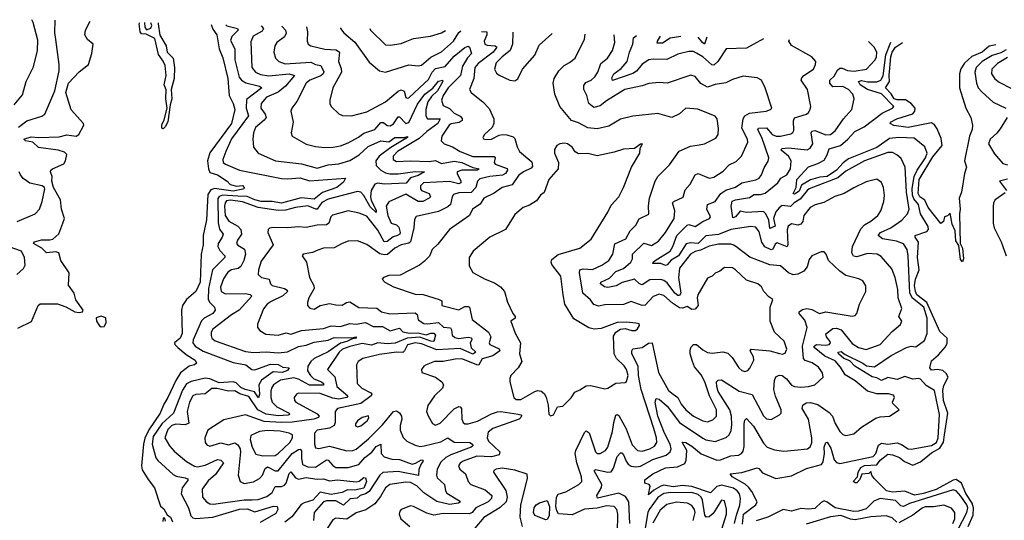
# Model space of a CAD drawing. Extents: x 1552294 to 1694791, y 811929 to 917222.
# Tile 556 of 643: x 1651252 to 1657584, y 912025 to 915243. Entities that reach past the tile are written whole.
import ezdxf

# ---------------------------------------------------------------- set-up
doc = ezdxf.new("R2010")
doc.units = 0

msp = doc.modelspace()

# ---------------------------------------------------------------- linework, layer by layer
at = {"layer": '0CON10XD'}
for points in [[(1651217.1, 914695), (1651269.3, 914760.7), (1651292.5, 914845), (1651340.4, 914939.6), (1651367.1, 915045), (1651368, 915112), (1651339.1, 915225), (1651330, 915242.5)], [(1651239.7, 913260.3), (1651327.1, 913302.9), (1651371.5, 913405), (1651384.3, 913415.7), (1651495, 913417.3), (1651548.2, 913398.2), (1651606.7, 913365), (1651635, 913360.5), (1651656.7, 913365), (1651660, 913375), (1651613.1, 913443.1), (1651602.2, 913485), (1651566.8, 913536.8), (1651570.2, 913615), (1651517.1, 913695), (1651504.4, 913744.4), (1651485, 913751.5), (1651423.3, 913745), (1651393.8, 913773.8), (1651340, 913805), (1651347.5, 913815), (1651392.4, 913827.6), (1651445, 913827.1), (1651465, 913832.8), (1651504, 913866), (1651529.7, 913935), (1651541.1, 913965), (1651521.8, 914025), (1651514.5, 914085), (1651468.9, 914165), (1651458.8, 914205), (1651460.6, 914235), (1651451, 914265), (1651452.2, 914275), (1651463.8, 914285), (1651535, 914316.1), (1651546.7, 914335), (1651555, 914375.8), (1651540.4, 914390.4), (1651500, 914405), (1651371.9, 914421.9), (1651335.7, 914455.7), (1651289.2, 914465), (1651279.4, 914475), (1651325, 914489.7), (1651375, 914485.2), (1651505, 914489.8), (1651555, 914502.6), (1651615, 914494), (1651631.9, 914505), (1651663.9, 914565), (1651663, 914575), (1651583.1, 914663.1), (1651549.6, 914775), (1651565.4, 914835), (1651635, 914908), (1651694.7, 914955), (1651715.7, 915025), (1651723.8, 915085), (1651687.5, 915115), (1651670.6, 915145), (1651675.6, 915175), (1651705.5, 915232.8)], [(1651245, 914552.4), (1651297.4, 914592.6), (1651395, 914622.7), (1651414.3, 914635), (1651477.8, 914785), (1651505.6, 914915), (1651506.7, 914955), (1651484.6, 915115.4), (1651478.9, 915158.9), (1651480.5, 915238.6)], [(1652143, 915221.4), (1652141.5, 915215), (1652154, 915144), (1652193.9, 915075), (1652199.6, 915035), (1652238.5, 914995), (1652247.1, 914935), (1652245.3, 914865), (1652225.9, 914794.1), (1652230.8, 914735), (1652219.3, 914695), (1652205, 914586.7), (1652186.8, 914553.2), (1652175, 914541.9), (1652165.8, 914545.8), (1652166.3, 914566.3), (1652180.9, 914599.1), (1652200, 914675), (1652190.8, 914735), (1652192.8, 914792.8), (1652180.8, 914825), (1652194.7, 914885), (1652187.6, 914947.6), (1652175.6, 914975.6), (1652145, 915018), (1652120.8, 915120.8), (1652065, 915150), (1652035, 915152.5), (1652027.5, 915165), (1652021.2, 915215), (1652023.5, 915224.5)], [(1652482.7, 915212.6), (1652495, 915182.3), (1652519.2, 915145), (1652535.5, 915055), (1652558.5, 914998.5), (1652590.9, 914865), (1652600, 914755), (1652624.7, 914705), (1652636.5, 914665), (1652613.3, 914575), (1652473.6, 914386.4), (1652459.8, 914335), (1652465.2, 914285), (1652475, 914260), (1652524.5, 914245), (1652585.8, 914205.8), (1652605, 914182.9), (1652647.1, 914172.9), (1652685, 914176.9), (1652695.6, 914165), (1652694.3, 914155), (1652687.5, 914152.5), (1652625, 914141), (1652505, 914158.7), (1652481.2, 914148.8), (1652461.8, 914118.2), (1652454.3, 913955.7), (1652432.6, 913855), (1652431.1, 913795), (1652420, 913735), (1652412.9, 913555), (1652385, 913496.9), (1652325, 913444.3), (1652298.9, 913405), (1652293.1, 913375), (1652296.1, 913225), (1652284.4, 913195), (1652247.5, 913165), (1652249.4, 913155), (1652267.9, 913135), (1652321.6, 913091.6), (1652380, 913055), (1652389.2, 913035), (1652376.7, 913025), (1652341.2, 913015), (1652286.7, 912973.3), (1652256.7, 912923.3), (1652205, 912814.4), (1652177.9, 912772.1), (1652155, 912713.5), (1652082.7, 912607.3), (1652057.5, 912552.5), (1652047.9, 912515), (1652036.1, 912375), (1652040.5, 912350.5), (1652077.2, 912287.2), (1652118.5, 912235), (1652156.8, 912116.8), (1652179.6, 912099.6), (1652200.5, 912060.5), (1652222.5, 912045), (1652233.8, 912015)], [(1652053.7, 915223.7), (1652056.7, 915195), (1652067.5, 915177.5), (1652095, 915188), (1652101.1, 915205), (1652094.3, 915222.7)], [(1652576.8, 915210.1), (1652585, 915203.5), (1652652.2, 915185), (1652657.5, 915175), (1652616.7, 915135), (1652608, 915108), (1652635.5, 915055), (1652634.8, 914985), (1652664.1, 914874.1), (1652679.2, 914855), (1652706.2, 914836.2), (1652793.8, 914815), (1652808.6, 914805), (1652711.1, 914728.9), (1652708.4, 914675), (1652723.8, 914625), (1652615, 914476.2), (1652577.1, 914395), (1652558.8, 914345), (1652561.1, 914325), (1652575, 914313.8), (1652666.2, 914276.2), (1652935, 914222.6), (1652975, 914219.2), (1653055, 914226.6), (1653115, 914206.8), (1653346.9, 914225), (1653335, 914198.1), (1653291.2, 914165), (1653198.8, 914131.2), (1653145, 914088.8), (1653062.1, 914097.9), (1652935, 914064.5), (1652875, 914075.1), (1652805, 914074.8), (1652765, 914084.2), (1652715, 914106.1), (1652655, 914107.9), (1652555.8, 914114.2), (1652535, 914106), (1652526.5, 914093.5), (1652527.4, 913937.4), (1652537.5, 913897.5), (1652559.6, 913865), (1652554, 913845), (1652529.2, 913805), (1652526.9, 913785), (1652538.6, 913758.6), (1652571.5, 913725), (1652570.5, 913715), (1652492, 913635), (1652466.1, 913515), (1652465, 913444), (1652474.1, 913424.1), (1652504.4, 913395), (1652509.4, 913375), (1652494.3, 913355), (1652437.7, 913325), (1652421.8, 913308.2), (1652368.5, 913185), (1652366.2, 913165), (1652379.8, 913145), (1652432.4, 913112.4), (1652625, 913040.4), (1652705.5, 913025), (1652743.7, 912993.7), (1652765, 912991.7), (1652865, 913029.5), (1652915, 913026.8), (1652945, 913008.8), (1652985.8, 913005), (1652975, 912987.5), (1652940.8, 912975), (1652881.2, 912978.8), (1652807.2, 912925), (1652790.8, 912895), (1652794.7, 912835.3), (1652787.8, 912812.2), (1652761.9, 912851.9), (1652701, 912865), (1652675, 912877.9), (1652645, 912908.3), (1652625, 912914.9), (1652535, 912909.6), (1652475, 912935.3), (1652445, 912939.8), (1652355, 912918.4), (1652325, 912901.7), (1652298.2, 912861.8), (1652240, 912715), (1652165, 912645.7), (1652110.1, 912565), (1652103.7, 912515), (1652127.7, 912427.7), (1652139.2, 912409.2), (1652239.2, 912319.2), (1652258.3, 912308.3), (1652315, 912299.4), (1652331.4, 912291.4), (1652334.5, 912285), (1652296.3, 912233.7), (1652290.6, 912195), (1652337.5, 912105), (1652353.2, 912053.2), (1652365, 912040.3), (1652385, 912036.6), (1652495, 912046), (1652665, 912097.7), (1652715, 912099.7), (1652765, 912079.5), (1652885, 912117.3), (1652908.2, 912115), (1652912.7, 912095), (1652899.8, 912070.2), (1652798.1, 912011.9)], [(1652804.7, 915204.2), (1652819.1, 915185), (1652811, 915169), (1652753.3, 915136.7), (1652739.1, 915100.9), (1652745.6, 914935), (1652767.8, 914905), (1652800.3, 914890.3), (1652855, 914882.1), (1652984, 914894), (1653018.6, 914885), (1652961.4, 914815), (1652913.7, 914776.3), (1652838.7, 914745), (1652805.3, 914705), (1652803.4, 914675), (1652829.5, 914635), (1652836.3, 914613.7), (1652825, 914595.9), (1652769.4, 914550.6), (1652755.4, 914515), (1652750.4, 914475), (1652755, 914423.3), (1652785, 914385.6), (1652896.2, 914335), (1653065, 914316.1), (1653165, 914289.4), (1653235, 914310), (1653305, 914315.7), (1653375, 914336.8), (1653435, 914374.8), (1653492.3, 914427.7), (1653575, 914463.4), (1653625, 914457.8), (1653665, 914485.8), (1653724, 914486), (1653745, 914492.5), (1653746.1, 914485), (1653638.6, 914421.4), (1653563.8, 914365), (1653541.5, 914335), (1653545.3, 914305), (1653574.6, 914275), (1653605, 914258.5), (1653632.7, 914252.7), (1653685, 914251.4), (1653795, 914266.9), (1653856, 914265), (1653815, 914242), (1653764.7, 914225.3), (1653737.5, 914192.5), (1653595.9, 914185.9), (1653555, 914193.1), (1653534.7, 914185.3), (1653512.4, 914145), (1653506.9, 914105), (1653511.3, 914081.3), (1653545, 914018.1), (1653545, 914002.9), (1653505, 914040.2), (1653465, 914112.7), (1653445, 914134.5), (1653425, 914137.9), (1653235, 914089), (1653195, 914068.1), (1653165, 914025.3), (1653155.9, 914024.1), (1653105, 914046), (1653024.9, 914035.1), (1652961.2, 914018.8), (1652915, 914017.4), (1652785, 914036.7), (1652685, 914072.6), (1652607.2, 914082.8), (1652582.4, 914077.6), (1652573.5, 914066.5), (1652569.1, 914045), (1652573.8, 913983.8), (1652597.6, 913947.6), (1652654.6, 913915), (1652674.7, 913895), (1652677.8, 913865), (1652651.8, 913825), (1652646.5, 913805), (1652654.3, 913794.3), (1652698.2, 913768.2), (1652704.8, 913735), (1652694.2, 913695), (1652673.3, 913656.7), (1652656.4, 913643.6), (1652614.5, 913635.5), (1652589.8, 913620.2), (1652562.5, 913577.5), (1652542.8, 913522.7), (1652548.2, 913495), (1652575, 913479.8), (1652703.3, 913483.3), (1652735, 913475.6), (1652744, 913465), (1652663.4, 913375), (1652614.6, 913345.4), (1652495, 913253.5), (1652484, 913235), (1652482.2, 913212.2), (1652487.8, 913195), (1652508.8, 913178.8), (1652705, 913111), (1652755, 913104.2), (1652837.4, 913107.4), (1652915, 913102.6), (1652975, 913108), (1653045, 913142.8), (1653095, 913151.2), (1653145, 913169.2), (1653235, 913184.1), (1653275, 913200.6), (1653385, 913198.2), (1653415.3, 913205.2), (1653415.5, 913195), (1653385, 913189.2), (1653355.8, 913174.1), (1653315, 913163.1), (1653235, 913108), (1653145, 913064.8), (1653125, 913046.5), (1653105.2, 913015), (1653102.7, 912985), (1653122.2, 912955), (1653144.1, 912935), (1653193.2, 912915), (1653205.3, 912905), (1653206, 912894), (1653115, 912894.7), (1653045, 912932.2), (1653015, 912941.3), (1652928.9, 912925), (1652883.2, 912895), (1652870.7, 912875), (1652866.9, 912855), (1652867.2, 912815), (1652875.7, 912785), (1652905, 912754.2), (1652984.5, 912715), (1652986.9, 912705), (1652978.2, 912701.8), (1652915, 912697.2), (1652837.5, 912707.5), (1652782.7, 912735), (1652725, 912820.2), (1652668.2, 912838.2), (1652635, 912857.4), (1652595, 912856.2), (1652522.8, 912872.8), (1652487.3, 912872.7), (1652445, 912837.5), (1652385, 912834.5), (1652365, 912825.6), (1652343.2, 912785), (1652329.1, 912725), (1652339.9, 912650.1), (1652315, 912638.7), (1652255, 912642.4), (1652230, 912635), (1652205, 912609.5), (1652185.5, 912555), (1652214.6, 912505), (1652245, 912470), (1652325, 912402.9), (1652375, 912372.4), (1652395, 912370), (1652445, 912379.4), (1652525, 912416.6), (1652545, 912412.5), (1652563.6, 912395), (1652510.7, 912319.3), (1652465, 912280), (1652424.6, 912225), (1652426.7, 912175), (1652453.1, 912143.1), (1652475, 912131.5), (1652498.1, 912128.1), (1652695, 912157.9), (1652746.6, 912156.6), (1652785, 912159.8), (1652841.8, 912178.2), (1652875.2, 912204.8), (1652895, 912242.2), (1652935, 912243.3), (1652955, 912252.3), (1652965.5, 912265), (1652985, 912326.5), (1652995, 912337.1), (1653025, 912298.2), (1653045, 912290.4), (1653095, 912300.3), (1653165, 912290), (1653205, 912292), (1653245, 912279.8), (1653295, 912286), (1653415, 912273.3), (1653435, 912277.8), (1653465, 912300.6), (1653475, 912297.5), (1653482.8, 912275), (1653465, 912231.6), (1653405, 912218.9), (1653359.5, 912220.5), (1653325, 912204.2), (1653255, 912190.3), (1653185, 912206.4), (1653136.4, 912155), (1653081.5, 912138.5), (1653062.9, 912127.1), (1653001.6, 912048.4), (1652956.1, 912013.9)], [(1652937.5, 915200.7), (1652960.7, 915175), (1652966.3, 915155), (1652955, 915131.5), (1652905.5, 915095), (1652892.7, 915075), (1652886.2, 915033.8), (1652896.2, 914995), (1652917.8, 914975), (1652959, 914959), (1653125, 914969.5), (1653155, 914954.3), (1653188.6, 914948.6), (1653207.4, 914907.4), (1653203.4, 914895), (1653188.4, 914881.6), (1653117.9, 914855), (1653093.8, 914835), (1653033.2, 914716.8), (1653001.4, 914675), (1652995.8, 914654.2), (1653010.8, 914585), (1652997.5, 914515), (1653004, 914495), (1653095, 914442.7), (1653155, 914427.9), (1653215, 914421.3), (1653267.1, 914422.9), (1653315, 914432.1), (1653365, 914451.5), (1653431.3, 914488.7), (1653465.9, 914514.1), (1653535, 914537.2), (1653575, 914581.8), (1653591.7, 914581.7), (1653615, 914561.6), (1653635, 914560), (1653655, 914574.1), (1653685, 914617.9), (1653695, 914618.8), (1653735, 914575.9), (1653755, 914582.2), (1653809.9, 914700.1), (1653856.5, 914765), (1653908.2, 914801.8), (1653945, 914847.9), (1653970, 914855), (1653972.7, 914845), (1653939.6, 914785), (1653900.5, 914749.5), (1653877.1, 914715), (1653863.5, 914665), (1653864.3, 914624.3), (1653875, 914606.1), (1653955.2, 914605.2), (1653940.3, 914575), (1653871.1, 914525), (1653820.9, 914479.1), (1653681.8, 914395), (1653654.7, 914365), (1653653.7, 914343.7), (1653675, 914330.7), (1653763.7, 914336.4), (1653885, 914331), (1653925, 914337.6), (1653965, 914319.1), (1654045, 914332.4), (1654095, 914325.1), (1654165, 914293.3), (1654205.7, 914284.3), (1654196.7, 914275), (1654095, 914276.2), (1654065.4, 914265), (1654064.2, 914255), (1654088.6, 914205), (1654088.3, 914195), (1654075, 914188.4), (1654015, 914202.7), (1653848, 914195), (1653830, 914175), (1653829.5, 914155), (1653835.8, 914145), (1653885.5, 914125.5), (1653893.5, 914105), (1653885.1, 914094.9), (1653845, 914075.1), (1653815, 914075.1), (1653735, 914121.4), (1653625, 914071.8), (1653609.6, 914045), (1653619.8, 913985), (1653640.3, 913935), (1653675, 913923.9), (1653689.3, 913909.3), (1653699.6, 913875), (1653696.7, 913865), (1653680.6, 913855), (1653653.7, 913846.3), (1653615, 913816.5), (1653595, 913815.3), (1653555, 913889.6), (1653485, 913979.3), (1653435, 913998.6), (1653365, 914013.3), (1653263.5, 913986.5), (1653253.6, 913975), (1653239.5, 913935), (1653225, 913923.8), (1653165, 913922.7), (1653095, 913907.9), (1653045, 913912), (1652975, 913904.1), (1652885, 913906.9), (1652857.5, 913902.5), (1652849.2, 913895), (1652846.9, 913875), (1652881.2, 913795), (1652805, 913690), (1652787.7, 913635), (1652786.4, 913605), (1652806.1, 913586.1), (1652856.9, 913575), (1652864.6, 913545), (1652874.8, 913534.8), (1652954.2, 913515), (1652971.9, 913505), (1652974.4, 913495), (1652945, 913467.9), (1652868.7, 913431.3), (1652843.8, 913415), (1652819.1, 913385), (1652781.9, 913285), (1652781.9, 913265), (1652795.8, 913245), (1652835, 913222.7), (1652915, 913214.7), (1652965, 913229.8), (1652995, 913221.9), (1653065, 913244.4), (1653205, 913257.9), (1653255, 913274.5), (1653315, 913271.3), (1653375, 913290.4), (1653415, 913285.7), (1653475, 913296.9), (1653525, 913270.2), (1653585, 913271.9), (1653635, 913243.4), (1653695, 913260), (1653715.6, 913235.6), (1653758.3, 913228.3), (1653815, 913229.3), (1653865, 913217.7), (1653895, 913228.8), (1653915, 913228.6), (1653925.8, 913215), (1653915.2, 913174.8), (1653895, 913175.6), (1653825, 913203.3), (1653744.4, 913195.6), (1653665.8, 913164.2), (1653615, 913159), (1653555, 913165.7), (1653515, 913150.4), (1653455, 913161.8), (1653375, 913142.9), (1653327.8, 913125), (1653307.4, 913105), (1653231.4, 912995), (1653278.4, 912948.4), (1653291.1, 912885), (1653362.7, 912825), (1653355.6, 912815), (1653305, 912804.9), (1653265, 912811.1), (1653185, 912840.8), (1653045, 912841.8), (1653031.4, 912835), (1653017.1, 912815), (1653019.4, 912795), (1653026.9, 912785), (1653165, 912710.3), (1653178.5, 912695), (1653174.1, 912685.9), (1653144.2, 912675), (1653005, 912655.8), (1652935, 912653.6), (1652825, 912659.9), (1652705, 912703.3), (1652565, 912672.1), (1652461.6, 912605), (1652442.3, 912555), (1652444.6, 912524.6), (1652455, 912510.6), (1652475, 912502.9), (1652545, 912522.9), (1652595, 912509.7), (1652635, 912522.6), (1652655, 912511.1), (1652669.3, 912485), (1652671.9, 912465), (1652656.4, 912315), (1652669.2, 912275), (1652695, 912260.9), (1652755, 912272.5), (1652795, 912293.1), (1652813.5, 912316.5), (1652831.5, 912358.5), (1652845, 912368.6), (1652895, 912342.8), (1652915, 912342.8), (1653005, 912453.8), (1653045, 912480.3), (1653055, 912481.6), (1653065, 912472.9), (1653064.1, 912425), (1653070, 912385), (1653105, 912368.6), (1653155, 912366.8), (1653225, 912413.3), (1653235, 912412.2), (1653265, 912376.6), (1653285, 912364.8), (1653365, 912363.9), (1653432.9, 912385), (1653470.6, 912429.4), (1653515.9, 912464.1), (1653545, 912499.3), (1653575, 912515.7), (1653577.4, 912455), (1653595, 912433.8), (1653645, 912419.2), (1653695, 912415.3), (1653775, 912387.2), (1653797.4, 912392.6), (1653835, 912414.4), (1653842.7, 912412.7), (1653846.5, 912405), (1653832.7, 912387.3), (1653819.1, 912350.9), (1653817.1, 912312.9), (1653685, 912339.2), (1653588.1, 912331.9), (1653567.4, 912315), (1653498.7, 912211.3), (1653475, 912194.7), (1653441.6, 912185), (1653421.5, 912168.5), (1653376.1, 912163.9), (1653335, 912122.5), (1653285, 912151.1), (1653225, 912151.6), (1653205.6, 912145), (1653146.2, 912075), (1653141.2, 912025)], [(1653095.7, 915196.6), (1653101.8, 915165), (1653100.6, 915105), (1653107.5, 915085), (1653125, 915075.6), (1653215, 915053.5), (1653288, 915048), (1653309.2, 915035), (1653302.7, 914975), (1653319.5, 914929.5), (1653320.9, 914905), (1653266.2, 914805), (1653245.6, 914725), (1653245.7, 914705), (1653254.2, 914685), (1653305, 914638.6), (1653327.9, 914627.9), (1653385, 914625.4), (1653485, 914651.2), (1653605, 914715.5), (1653685, 914783.8), (1653705, 914792.9), (1653723.9, 914783.9), (1653735, 914742.9), (1653745, 914737.5), (1653755, 914740.8), (1653856.1, 914833.9), (1653881.6, 914858.4), (1653904.9, 914905.1), (1653925, 914929.1), (1653987.9, 914942.1), (1654045, 915007.9), (1654115, 915064.7), (1654135, 915072.7), (1654145, 915066.9), (1654156.7, 915025), (1654131.6, 914998.4), (1654098.6, 914945), (1654086.3, 914883.7), (1654007.2, 914805), (1653975.3, 914755), (1653965.3, 914725), (1653975, 914691.5), (1654015, 914672.6), (1654045, 914642.4), (1654085, 914623), (1654097.9, 914607.9), (1654097.5, 914595), (1654078.4, 914581.6), (1654027.1, 914572.9), (1654013.3, 914565), (1653967.5, 914495), (1653961.5, 914465), (1653980.8, 914445), (1654035.2, 914425.2), (1654085, 914395.3), (1654165, 914362.6), (1654304.1, 914364.1), (1654310, 914355), (1654302.9, 914325), (1654308.8, 914315), (1654385.7, 914285.7), (1654388.6, 914275), (1654375, 914253.3), (1654356.3, 914243.7), (1654275, 914235.7), (1654210.6, 914219.4), (1654196.8, 914205), (1654185.2, 914165), (1654155, 914132.9), (1654075, 914130), (1654041.6, 914118.4), (1654032.7, 914105), (1654023.1, 914055), (1654005, 914039), (1653945, 914010.3), (1653802.1, 913977.9), (1653791.3, 913958.7), (1653786.5, 913905), (1653764.7, 913815.3), (1653753.4, 913806.6), (1653705, 913796.8), (1653665, 913774.8), (1653616.8, 913733.2), (1653595, 913730.6), (1653568.1, 913738.1), (1653485, 913798.9), (1653425, 913820.6), (1653365, 913818.9), (1653326, 913805), (1653275, 913776.2), (1653205.9, 913774.1), (1653168.7, 913761.3), (1653135, 913746.8), (1653075, 913736.2), (1653068.8, 913725), (1653096.7, 913685), (1653115.8, 913585), (1653144.5, 913534.5), (1653145.4, 913514.6), (1653111.1, 913455), (1653101.9, 913425), (1653102.9, 913405), (1653118, 913388), (1653145, 913382.1), (1653183.9, 913406.1), (1653245, 913419.6), (1653285, 913409.2), (1653325, 913407.1), (1653354.2, 913425.8), (1653375, 913428.4), (1653433.8, 913393.8), (1653547.8, 913387.8), (1653578.8, 913365), (1653631.7, 913351.7), (1653795, 913358.4), (1653808.8, 913348.8), (1653813.8, 913313.8), (1653850.9, 913290.9), (1653875, 913287), (1653945, 913296), (1653976.3, 913266.3), (1654021.5, 913261.5), (1654029.1, 913249.1), (1654032.2, 913215), (1654050.9, 913200.9), (1654075, 913194.5), (1654135, 913201.6), (1654157.8, 913197.8), (1654159.8, 913185), (1654148, 913165), (1654154.7, 913134.7), (1654186.2, 913105), (1654165, 913093.2), (1654085, 913129.7), (1653935, 913119.9), (1653835, 913159.2), (1653795, 913165.3), (1653745, 913153.7), (1653726.2, 913113.8), (1653715, 913103.5), (1653675, 913105.9), (1653565, 913090.9), (1653457.5, 913065), (1653429.4, 913045), (1653418.5, 913025), (1653422.9, 912905), (1653452.5, 912875), (1653510.9, 912845), (1653516.7, 912835), (1653512.3, 912825), (1653445, 912776.1), (1653296.6, 912743.4), (1653281.1, 912725), (1653281.2, 912655), (1653275, 912634.7), (1653245, 912617.6), (1653165.8, 912604.2), (1653148.8, 912585), (1653148.7, 912515), (1653155, 912491.9), (1653175, 912487.9), (1653245, 912501.5), (1653355, 912471.6), (1653395, 912473.1), (1653415, 912481.8), (1653495, 912548.9), (1653585, 912639.7), (1653655, 912724.7), (1653675, 912728.4), (1653695, 912715.2), (1653707, 912695), (1653710, 912675), (1653698.8, 912635), (1653697.8, 912605), (1653716.9, 912556.9), (1653741.4, 912535), (1653795, 912508.4), (1653825, 912500.3), (1653853.8, 912503.8), (1653959.6, 912530.4), (1654005, 912555.6), (1654045, 912527.6), (1654146.2, 912526.2), (1654164.2, 912515), (1654165.6, 912505), (1654154.3, 912495), (1654023.7, 912446.3), (1653991.9, 912428.1), (1653960.6, 912399.4), (1653937.1, 912355), (1653932.7, 912315), (1653937.6, 912297.6), (1653984.5, 912255), (1653990, 912215), (1653999.8, 912199.8), (1654081.1, 912151.1), (1654085.8, 912145), (1654074.3, 912135), (1654015, 912127.8), (1653935, 912145.4), (1653851.4, 912201.4), (1653805, 912246.4), (1653765, 912267.4), (1653735, 912270.9), (1653632.2, 912255), (1653605.3, 912235), (1653571.9, 912178.1), (1653535, 912130.5), (1653476.9, 912093.1), (1653415, 912073.4), (1653355, 912032.7), (1653285, 912038.4), (1653265, 912028.2), (1653225, 911967.1)], [(1653314, 915190.9), (1653314.3, 915185), (1653337.4, 915157.4), (1653407.3, 915097.3), (1653499.7, 914969.7), (1653564.7, 914914.7), (1653605, 914904.6), (1653755, 914953.5), (1653815, 914945.6), (1653835, 914949.5), (1653895, 915001.6), (1653965, 915035.9), (1654042.5, 915105), (1654075, 915160), (1654089.6, 915170.8)], [(1653502.6, 915186), (1653507.5, 915175), (1653605, 915081.5), (1653635, 915079.1), (1653705, 915090.4), (1653731.2, 915101.2), (1653785, 915120.9), (1653894.2, 915135.8), (1653965, 915157.2), (1653990.7, 915173.3)], [(1654221.7, 915167.3), (1654255, 915165.4), (1654257, 915145), (1654239.3, 915105), (1654243.2, 915085), (1654257.9, 915077.9), (1654310, 915075), (1654319.6, 915065), (1654297.3, 915035), (1654199.6, 914960.4), (1654179.5, 914935), (1654172.6, 914865), (1654143.5, 914795), (1654154.2, 914775), (1654168.8, 914765), (1654231.2, 914715), (1654271.7, 914671.7), (1654300.8, 914605), (1654300.8, 914575), (1654289.7, 914550.3), (1654241.2, 914505), (1654231.2, 914485), (1654235, 914477.5), (1654252.2, 914472.2), (1654285, 914474.5), (1654335, 914501.1), (1654355, 914504.5), (1654385, 914502.7), (1654425, 914489.4), (1654435, 914478.8), (1654450.6, 914425), (1654466.7, 914395), (1654545, 914328.2), (1654549.9, 914300.1), (1654541.7, 914288.3), (1654492.7, 914265), (1654459.2, 914240.8), (1654418.1, 914181.9), (1654354, 914165), (1654302.6, 914127.4), (1654235.7, 914095), (1654213.5, 914056.5), (1654164.2, 914025), (1654144.4, 913985), (1654015.8, 913895), (1653940.9, 913799.1), (1653905, 913765.7), (1653887.1, 913722.9), (1653855, 913690), (1653822, 913665), (1653698.4, 913601.6), (1653625, 913597.9), (1653591.2, 913585), (1653583.8, 913575), (1653600, 913555), (1653655, 913525.6), (1653795, 913479.5), (1653846.3, 913476.3), (1653950, 913445), (1653966.7, 913435), (1653967.5, 913405), (1654075, 913378.9), (1654115, 913399.5), (1654135, 913400.3), (1654144.3, 913394.3), (1654161.1, 913315), (1654266.1, 913235), (1654280.7, 913205), (1654270.8, 913165), (1654274.5, 913155), (1654335, 913127.1), (1654340.5, 913115), (1654295, 913082.1), (1654226.4, 913063.6), (1654205.5, 913024.5), (1654198.3, 913021.7), (1654095, 913062.5), (1654051.5, 913061.5), (1653975, 913046.1), (1653920, 913045), (1653866.7, 913025), (1653850, 913015), (1653836.2, 912995), (1653837.5, 912975), (1653925.4, 912945.4), (1653966, 912916), (1653977.9, 912895), (1653970, 912875), (1653919.2, 912825), (1653876.6, 912763.4), (1653868.9, 912725), (1653877.7, 912697.7), (1653907.6, 912647.6), (1653925, 912637.1), (1653955, 912650.4), (1654045, 912742), (1654075, 912756.4), (1654085, 912754.4), (1654093.3, 912743.3), (1654095.4, 912675), (1654103.5, 912655), (1654115.5, 912645.5), (1654135, 912645.5), (1654195, 912663.3), (1654285, 912709.6), (1654325, 912721.9), (1654345, 912723.8), (1654458, 912708), (1654474.2, 912704.2), (1654480, 912695), (1654464, 912675), (1654295, 912615.3), (1654265, 912591.8), (1654257.5, 912555), (1654266.3, 912535), (1654339.7, 912465), (1654334.7, 912445.3), (1654285, 912433.8), (1654191.8, 912438.2), (1654104.4, 912405), (1654085, 912392.5), (1654074.5, 912375), (1654083.1, 912355), (1654117.9, 912325), (1654136.7, 912275), (1654153.1, 912255), (1654245, 912220.3), (1654289.1, 912185), (1654286.8, 912165), (1654264.6, 912145), (1654185, 912106), (1654161.6, 912075), (1654145, 912067.3), (1653975, 912069.7), (1653915, 912058.2), (1653871, 912071), (1653785, 912114.4), (1653765, 912117.5), (1653706, 912095), (1653696.9, 912085), (1653692.9, 912065), (1653704, 912035), (1653760, 911985)], [(1654422.2, 915162.1), (1654420.4, 915085), (1654405.8, 915044.2), (1654354.7, 915005), (1654315.3, 914965), (1654305.4, 914925), (1654318.9, 914898.9), (1654335, 914886.4), (1654403.3, 914853.3), (1654435, 914850), (1654455, 914862), (1654484.3, 914925), (1654564.3, 915015.7), (1654592.1, 915077.9), (1654675, 915151.2), (1654676.2, 915155.5)], [(1655095.2, 911945), (1655099.3, 912065), (1655092.2, 912095), (1655075, 912113.2), (1655025, 912119.1), (1654965, 912103), (1654885, 912097.7), (1654805, 912059.6), (1654716.6, 912066.6), (1654705.8, 912085.8), (1654700.3, 912115), (1654704.1, 912175), (1654715, 912194), (1654765, 912207.6), (1654848.1, 912255), (1654866.2, 912275), (1654865.3, 912305), (1654834, 912395), (1654823.2, 912455), (1654827.6, 912475), (1654885, 912590.6), (1654895, 912600.6), (1654915, 912587.1), (1654955, 912465.6), (1654965, 912455.4), (1654985, 912454.7), (1655019.6, 912475), (1655034.5, 912495.5), (1655065, 912596.9), (1655073.2, 912653.2), (1655085, 912701.9), (1655095, 912704.5), (1655105, 912698.2), (1655152.7, 912612.7), (1655191, 912511), (1655225, 912474), (1655255, 912470.8), (1655304.4, 912485), (1655335, 912501.1), (1655348.6, 912525), (1655346.4, 912555), (1655329.2, 912615), (1655247.4, 912865), (1655231.9, 912955), (1655230, 913015), (1655189.5, 913095), (1655187.8, 913115), (1655195, 913126.4), (1655254.8, 913135.2), (1655295, 913163.5), (1655319.2, 913165), (1655359.2, 912975), (1655425, 912858.9), (1655454.3, 912835.7), (1655485, 912815.3), (1655505, 912771.5), (1655534.7, 912735), (1655585, 912694.2), (1655645, 912664.2), (1655675, 912658.8), (1655709.2, 912670.8), (1655733.1, 912695), (1655733.2, 912735), (1655687.7, 912825), (1655658.9, 912915), (1655635, 912961.1), (1655592, 913012), (1655577.6, 913045), (1655563, 913095), (1655563.5, 913116.5), (1655566.8, 913135), (1655585, 913154.5), (1655605, 913154.4), (1655645, 913120.5), (1655675, 913104.6), (1655705, 913099.5), (1655772.6, 913107.4), (1655805, 913099.1), (1655832.7, 913072.7), (1655877.1, 913005), (1655895, 912988.6), (1655915, 912980.8), (1655935, 912988), (1655947.9, 913002.1), (1655972.2, 913055), (1655971.1, 913075), (1655949.2, 913115), (1655956.7, 913125), (1656075.3, 913115.3), (1656137.3, 913097.3), (1656156.7, 913093.3), (1656175, 913098.9), (1656184.5, 913125), (1656167.3, 913177.3), (1656106.9, 913235), (1656078, 913305), (1656078, 913395), (1656096.2, 913445), (1656070.5, 913460.5), (1656036.9, 913496.9), (1656021.4, 913525), (1655999.2, 913545), (1655925, 913569.6), (1655855.2, 913635.2), (1655835, 913647), (1655785, 913650.5), (1655755, 913627.1), (1655725.3, 913614.7), (1655705.6, 913595), (1655675, 913580.5), (1655613.1, 913475), (1655609.5, 913455), (1655615.3, 913405), (1655595, 913382.4), (1655575, 913381), (1655545, 913400), (1655515, 913388.4), (1655495, 913390.5), (1655450.2, 913420.2), (1655395, 913470), (1655365, 913477.9), (1655325, 913463.3), (1655275, 913408.1), (1655255, 913406.5), (1655185, 913431.2), (1655135, 913412.1), (1655015, 913410), (1654975, 913401.1), (1654945, 913411.5), (1654922.9, 913442.9), (1654873.2, 913485), (1654851.6, 913615), (1654855, 913634.2), (1654875, 913640.8), (1654935, 913636.8), (1654995, 913664.7), (1655039.6, 913695), (1655066.5, 913735), (1655078.8, 913801.2), (1655150.6, 913835), (1655178.2, 913885), (1655215, 913922.5), (1655235, 913962.5), (1655298, 913992), (1655295.5, 914045.5), (1655302.9, 914095), (1655338.1, 914205), (1655355, 914235.8), (1655430.2, 914309.8), (1655492.7, 914397.3), (1655565, 914429.4), (1655621.1, 914438.9), (1655656.2, 914443.8), (1655727.8, 914482.2), (1655742.9, 914505), (1655746.4, 914543.6), (1655736.9, 914605), (1655725, 914622), (1655612.9, 914667.1), (1655535, 914673.6), (1655495, 914638.6), (1655445, 914614.5), (1655355, 914640), (1655195, 914623.6), (1655116.4, 914603.6), (1655041.4, 914558.6), (1654965, 914541.2), (1654905, 914548.2), (1654845, 914579.6), (1654800.8, 914595), (1654725.5, 914685), (1654693.8, 914765), (1654683.3, 914835), (1654689.4, 914865), (1654720, 914915), (1654752.4, 914947.6), (1654788, 914968), (1654823.6, 914996.4), (1654883.5, 915116.5), (1654888.2, 915150)], [(1655115, 912458.1), (1655125, 912458.1), (1655135, 912447.1), (1655151.6, 912405), (1655165.9, 912385.9), (1655185, 912373.8), (1655215, 912369.6), (1655245, 912374.4), (1655323.6, 912416.4), (1655409.5, 912445), (1655434.1, 912465), (1655440.5, 912485), (1655435.8, 912514.2), (1655399.1, 912585), (1655354.6, 912695), (1655338.5, 912785), (1655345, 912808), (1655365, 912803.3), (1655415, 912758.9), (1655495, 912653.3), (1655645, 912552.6), (1655665, 912543.2), (1655725, 912532.2), (1655795, 912557.7), (1655815.2, 912574.8), (1655826.9, 912603.1), (1655831.9, 912638.1), (1655829.4, 912695), (1655817.9, 912735), (1655744, 912854), (1655734.2, 912885.8), (1655733.8, 912916.2), (1655744.5, 912925.5), (1655765, 912927.5), (1655878.2, 912855), (1655963.2, 912833.2), (1656035, 912697.8), (1656055, 912677.7), (1656085, 912672.3), (1656137.7, 912702.3), (1656148.1, 912715), (1656148.8, 912735), (1656112.5, 912822.5), (1656102.3, 912865), (1656105.2, 912924.8), (1656115, 912946.5), (1656135, 912957.5), (1656155, 912955.4), (1656183.6, 912935), (1656215, 912894.1), (1656235, 912884.7), (1656275, 912880.8), (1656325.2, 912884.8), (1656364.6, 912895.4), (1656419.4, 912945), (1656413.9, 912973.9), (1656388.5, 913008.5), (1656347.3, 913037.3), (1656303, 913053), (1656291.6, 913065), (1656286.3, 913143.7), (1656315.8, 913265), (1656300.9, 913310.9), (1656264.7, 913354.7), (1656264.4, 913365), (1656285, 913380), (1656313.8, 913386.2), (1656345, 913380.6), (1656395, 913355.4), (1656435, 913365.3), (1656605, 913338.1), (1656625, 913340.8), (1656634.6, 913355.4), (1656652, 913415), (1656692.4, 913495), (1656692.3, 913532.3), (1656675, 913563.8), (1656647.4, 913577.4), (1656565, 913599.7), (1656526.8, 913626.8), (1656454.2, 913695), (1656438, 913735), (1656425, 913751.2), (1656405, 913751.2), (1656345, 913725.8), (1656329.1, 913700.9), (1656316.1, 913653.9), (1656294, 913626), (1656255, 913608), (1656225, 913604), (1656196.8, 913616.8), (1656145, 913660), (1656075, 913667.8), (1655946.6, 913716.6), (1655865, 913777.8), (1655843.9, 913793.9), (1655825, 913799.6), (1655745, 913800), (1655685, 913786.2), (1655629.2, 913760.8), (1655595, 913753.8), (1655565, 913735.4), (1655494.1, 913645), (1655488.5, 913585), (1655503.8, 913485), (1655495, 913471.1), (1655485, 913469.8), (1655465, 913486.2), (1655415, 913551.4), (1655395, 913567.2), (1655375, 913573.5), (1655305, 913571.5), (1655255, 913537.9), (1655236.7, 913545), (1655205, 913574.5), (1655125.5, 913554.5), (1655088.4, 913531.6), (1655035, 913521.9), (1655012.5, 913525), (1654986.7, 913545), (1654988.1, 913555), (1655045, 913582.4), (1655085, 913623.5), (1655135, 913643.1), (1655182, 913685), (1655193.2, 913705), (1655192.9, 913735), (1655265, 913806.4), (1655315, 913791.8), (1655359.8, 913820.2), (1655404.7, 913875), (1655461.2, 913965), (1655464.7, 914015), (1655450, 914065), (1655459.4, 914075), (1655518.2, 914101.8), (1655531.3, 914148.7), (1655563.5, 914185), (1655594.8, 914245.2), (1655615, 914254.1), (1655685, 914223.8), (1655715, 914230), (1655775, 914268.9), (1655815, 914308.9), (1655858.3, 914331.7), (1655892.9, 914365), (1655934.6, 914455), (1655932.5, 914475), (1655896.7, 914545), (1655904.8, 914605), (1655914.2, 914625.8), (1655945, 914642.9), (1656053.3, 914655), (1656080, 914665), (1656088.8, 914675), (1656046.9, 914805), (1656021.4, 914855), (1655995, 914869.5), (1655905, 914879.6), (1655835, 914858.8), (1655793.3, 914836.7), (1655725, 914826.2), (1655675, 914809.6), (1655632.2, 914832.2), (1655595, 914877.8), (1655567, 914887), (1655415, 914835.4), (1655365, 914839.2), (1655296.9, 914833.1), (1655255, 914818), (1655144.3, 914795), (1655025, 914720.9), (1654985, 914689.1), (1654945, 914678.5), (1654912.7, 914705), (1654898.9, 914755), (1654880, 914795), (1654880.3, 914819.8), (1654892, 914838), (1654926.1, 914853.9), (1654951.2, 914875), (1654969.3, 914905), (1654989.6, 914960.4), (1655031.5, 914995), (1655065, 915044.3), (1655080, 915095), (1655074.3, 915145.1)], [(1656035.3, 915120.1), (1655925, 915058.8), (1655794.7, 915055.3), (1655741.5, 914975), (1655715, 914950), (1655702.1, 914952.1), (1655645, 915003.8), (1655605, 915028.4), (1655585, 915037.9), (1655555, 915038.6), (1655485, 915021.6), (1655412.7, 914987.3), (1655325, 914989.8), (1655297.5, 914985), (1655255, 914956.7), (1655217.4, 914912.6), (1655195, 914895.8), (1655065, 914851.9), (1655059.7, 914869.7), (1655073.1, 914895), (1655120.7, 914929.3), (1655158.3, 914975), (1655173.7, 915035), (1655195.3, 915085), (1655198.9, 915125), (1655218.5, 915141.4)], [(1655502.8, 915134), (1655435, 915124.4), (1655385, 915090.7), (1655351.7, 915091.7), (1655352.5, 915105), (1655372.8, 915137.4)], [(1655849.2, 912005), (1655860.5, 912059.5), (1655882.9, 912122.9), (1655886.4, 912165), (1655880.3, 912195), (1655865.3, 912215), (1655841.8, 912231.8), (1655765, 912251.5), (1655735, 912243.3), (1655695, 912201.6), (1655575, 912242.3), (1655515, 912248.6), (1655455, 912240.8), (1655395, 912250.9), (1655375.5, 912244.5), (1655330.7, 912219.3), (1655295, 912190), (1655306, 912245), (1655300, 912255), (1655272.5, 912265), (1655272.9, 912285), (1655324.4, 912325), (1655405, 912362.6), (1655481.1, 912368.9), (1655529.1, 912390.9), (1655537.9, 912412.1), (1655542.5, 912475), (1655513.1, 912526.9), (1655535, 912524.4), (1655575, 912502.7), (1655635, 912453.6), (1655735, 912412.5), (1655758.8, 912415), (1655825, 912439.3), (1655875, 912444.7), (1655894.5, 912455), (1655905, 912470.8), (1655911.2, 912498.8), (1655910.8, 912645), (1655915, 912668.8), (1655925, 912680), (1655971.1, 912631.1), (1656035, 912522.2), (1656059.4, 912495), (1656105, 912477.8), (1656165, 912468.9), (1656235, 912476.5), (1656318.8, 912485), (1656335, 912498.6), (1656346.3, 912523.6), (1656346.6, 912555), (1656325.3, 912675), (1656283.1, 912745), (1656288.6, 912765), (1656309.8, 912780.2), (1656335, 912782.4), (1656385, 912770.5), (1656457.7, 912717.7), (1656478.2, 912695), (1656495, 912647.1), (1656525, 912597.1), (1656545, 912577.8), (1656565, 912570.4), (1656615, 912580.9), (1656664.3, 912625), (1656758.3, 912681.7), (1656785, 912690.6), (1656845.5, 912694.5), (1656907.5, 912735), (1656866.2, 912775), (1656864, 912785), (1656877.5, 912815), (1656870.3, 912830.3), (1656838.3, 912838.3), (1656765, 912837.5), (1656705, 912856.2), (1656625, 912922.5), (1656560.4, 912960.4), (1656530.4, 913010.4), (1656495, 913050.8), (1656430.4, 913080.4), (1656360, 913135), (1656361.8, 913145), (1656375, 913156.2), (1656435, 913150), (1656457.1, 913155), (1656465.3, 913165), (1656464.1, 913175), (1656440.3, 913205), (1656436.3, 913223.7), (1656481.6, 913258.4), (1656505, 913260), (1656535, 913248.8), (1656605, 913162.3), (1656645.3, 913135.3), (1656695, 913122.5), (1656785, 913154.6), (1656861.7, 913238.3), (1656915.4, 913284.6), (1656925.8, 913305), (1656906.2, 913335), (1656924.3, 913385.7), (1656902, 913455), (1656898.3, 913508.3), (1656881.5, 913585), (1656861.4, 913641.4), (1656790.9, 913720.9), (1656766.7, 913736.7), (1656705, 913740.2), (1656635, 913719.6), (1656613.3, 913723.3), (1656602.8, 913745), (1656607.9, 913785), (1656661.9, 913898.1), (1656685, 913924.6), (1656725, 913947.9), (1656769.5, 913985), (1656789.1, 914015), (1656808.8, 914075), (1656813.6, 914113.6), (1656807.5, 914165), (1656795, 914195.7), (1656765, 914218.6), (1656695, 914201.2), (1656615, 914162.9), (1656554.3, 914125.7), (1656494.3, 914105.7), (1656423.1, 914066.9), (1656366.5, 914053.5), (1656334.3, 914035.7), (1656294.5, 913985), (1656289.1, 913945), (1656275, 913927.5), (1656255, 913921.9), (1656215, 913930), (1656193.6, 913915), (1656187.1, 913892.9), (1656192.6, 913797.4), (1656186.7, 913783.3), (1656122, 913808), (1656109.9, 913800.1), (1656095, 913767.9), (1656085, 913763.9), (1656043, 913783), (1656025, 913812.7), (1656008.3, 913878.3), (1655985, 913909.6), (1655954, 913914), (1655825, 913894.2), (1655745, 913862.4), (1655665, 913854.4), (1655615, 913804.5), (1655565, 913809.1), (1655536.8, 913803.2), (1655488.3, 913725), (1655441.9, 913698.1), (1655415, 913666.8), (1655405, 913664), (1655375, 913676.8), (1655322.9, 913675), (1655325.6, 913685), (1655338.5, 913695), (1655435, 913756), (1655453, 913785), (1655477, 913855), (1655545, 913921.5), (1655555, 913925.4), (1655595, 913912.8), (1655645, 913946.7), (1655686.9, 913965), (1655694.4, 913975), (1655671.1, 914025), (1655674.3, 914055), (1655725.3, 914074.8), (1655760.9, 914125), (1655792.2, 914147.8), (1655855, 914166.9), (1655895.2, 914194.8), (1655986.8, 914213.2), (1656006.9, 914225), (1656022.5, 914245), (1656039.1, 914290.9), (1656066.2, 914333.8), (1656068.5, 914355), (1656024, 914485), (1655998.5, 914535), (1656002.2, 914545), (1656055, 914547.5), (1656091.6, 914505), (1656115.7, 914494.3), (1656145, 914494.3), (1656210.1, 914509.9), (1656223.1, 914516.9), (1656230.3, 914529.7), (1656227.4, 914592.6), (1656235, 914611.5), (1656310.6, 914635), (1656324.7, 914645.3), (1656336.2, 914665), (1656338.8, 914685), (1656317.1, 914795), (1656276.9, 914855), (1656280.6, 914869.4), (1656294.4, 914885), (1656357.1, 914925), (1656370, 914955), (1656370.8, 914975), (1656345, 915002.9), (1656215, 915077.5), (1656198.2, 915105), (1656201.3, 915115.8)], [(1655671.1, 915129.6), (1655655, 915086.4), (1655642.1, 915095), (1655615, 915131.1)], [(1655899.9, 912000.1), (1655906.1, 912065), (1655985.2, 912124.8), (1655993.4, 912145), (1655960.3, 912210.3), (1655938.4, 912238.4), (1655917, 912257), (1655834.2, 912305), (1655820, 912325), (1655895, 912332.1), (1655995, 912363.1), (1656005, 912359.2), (1656029.6, 912329.6), (1656115, 912294.5), (1656215, 912310.5), (1656312, 912358), (1656407.9, 912385), (1656417.8, 912402.2), (1656426.6, 912455), (1656425.6, 912494.4), (1656435, 912526), (1656445, 912528.1), (1656469, 912489), (1656490.3, 912415), (1656505, 912396.2), (1656525, 912390.8), (1656739.4, 912435), (1656758, 912455), (1656775, 912507.5), (1656795, 912520.9), (1656835, 912514.4), (1656895, 912523.8), (1656923.5, 912513.5), (1656965, 912485.4), (1656985, 912481.8), (1657115, 912506.9), (1657146.6, 912525), (1657157.6, 912555), (1657167.9, 912705), (1657135, 912860.4), (1657081.2, 912891.2), (1657045, 912932.9), (1657035, 912935.8), (1656995, 912932.8), (1656945, 912950), (1656895, 912930.7), (1656835, 912943.5), (1656795, 912924.3), (1656765, 912941.9), (1656735, 912948.1), (1656621.8, 913015), (1656590.3, 913050.3), (1656550.9, 913065), (1656517.7, 913095), (1656515, 913106.8), (1656535, 913110.6), (1656561.3, 913091.3), (1656675, 913035.6), (1656697.3, 913017.3), (1656749.3, 913010.7), (1656856.7, 913085), (1656955, 913135.3), (1656984.6, 913144.6), (1657015, 913140), (1657069.5, 913180.5), (1657087.3, 913225), (1657088, 913325), (1657065.7, 913395), (1656993.9, 913453.9), (1656975.4, 913485), (1656965.5, 913725.5), (1656958.9, 913765), (1656935, 913802.2), (1656891.3, 913818.7), (1656800, 913835), (1656773.3, 913855), (1656788.5, 913875), (1656855, 913905.8), (1656925.6, 913955), (1656962.2, 913995), (1656971.8, 914025), (1656955.7, 914135), (1656945.3, 914295.3), (1656919.6, 914349.6), (1656892.9, 914375), (1656865, 914389.6), (1656835, 914388.2), (1656685.6, 914335), (1656565, 914268.6), (1656512.7, 914227.3), (1656329.3, 914155), (1656315, 914144.8), (1656271.3, 914088.7), (1656231.5, 914065), (1656208.8, 914041.2), (1656155, 914049), (1656135, 914034.3), (1656115, 914006.9), (1656100.2, 913965), (1656110, 913915), (1656075, 913901.5), (1656068.8, 913955), (1656050.2, 913995), (1656035, 914009.3), (1655924.4, 914004.4), (1655885, 914011.4), (1655855, 913976.7), (1655838.8, 913968.8), (1655826.9, 914045), (1655834.3, 914075.7), (1655854.2, 914085.8), (1655945, 914100.8), (1655975, 914120), (1656015, 914118.7), (1656045, 914127.8), (1656128.1, 914195), (1656146, 914224), (1656185, 914244.8), (1656208.3, 914285), (1656213.2, 914335), (1656196.3, 914365), (1656149.1, 914405), (1656154, 914415), (1656195, 914419.8), (1656315, 914405.4), (1656335, 914416.5), (1656351.8, 914445), (1656341.2, 914515), (1656345, 914525.4), (1656365, 914530.5), (1656435, 914503.3), (1656465.8, 914505.8), (1656495, 914529.1), (1656548.9, 914605), (1656603.5, 914665), (1656618.9, 914735), (1656610, 914765), (1656581.8, 914795), (1656545, 914812.9), (1656481.4, 914811.4), (1656460.9, 914835), (1656461.3, 914855), (1656489.4, 914880.6), (1656511.4, 914918.6), (1656525, 914930.2), (1656540.1, 914930.1), (1656575, 914915.2), (1656617.6, 914912.4), (1656698.1, 914925), (1656753.2, 914985), (1656761.8, 915005), (1656763.4, 915035), (1656747.2, 915065), (1656709.5, 915102.6)], [(1657352, 911985), (1657382.4, 912057.6), (1657385.6, 912105), (1657377.2, 912135), (1657336.9, 912196.9), (1657308.2, 912265), (1657275, 912287.1), (1657255, 912284.2), (1657145, 912224), (1657065, 912197.3), (1657006.7, 912186.7), (1656943.4, 912213.4), (1656865, 912207.1), (1656826, 912215), (1656747.5, 912295), (1656732.5, 912315), (1656725, 912340), (1656713, 912327), (1656668.3, 912321.7), (1656655, 912286.7), (1656635, 912267.1), (1656625, 912265.7), (1656612, 912275), (1656640, 912305), (1656644.4, 912335), (1656660.4, 912365), (1656685, 912376.7), (1656765, 912381.2), (1656785, 912412.2), (1656835, 912450), (1656865, 912447.1), (1656909.4, 912429.4), (1656942.8, 912402.8), (1656995, 912380), (1657045, 912400.9), (1657115, 912458), (1657170, 912490), (1657191.9, 912528.1), (1657200, 912575), (1657220.1, 912715), (1657193.1, 912795), (1657189, 912859), (1657195, 912890.9), (1657222.5, 912945), (1657209.9, 912969.9), (1657187.6, 912987.6), (1657155, 912994.7), (1657115, 912989.4), (1657104.4, 913005), (1657115, 913050.6), (1657161, 913089), (1657205, 913140.5), (1657215.4, 913164.6), (1657215.9, 913195), (1657169.4, 913239.4), (1657085.2, 913425.2), (1657022, 913475), (1657012.8, 913495), (1657007.2, 913535), (1657011.8, 913575), (1657036.1, 913635), (1657025.8, 913714.2), (1657032, 913812), (1657010, 913845), (1657011.4, 913855), (1657085, 913881.3), (1657096.8, 913895), (1657094.5, 913914.5), (1657044.9, 913994.9), (1657031.7, 914055), (1657000.9, 914090.9), (1656993.5, 914115), (1656992.2, 914155), (1657004.5, 914235.5), (1657023.6, 914276.4), (1657076.4, 914355), (1657087.8, 914385), (1657072.7, 914425), (1657005, 914480.4), (1656905, 914486.6), (1656845, 914480.1), (1656765, 914421.9), (1656582.1, 914347.9), (1656546.8, 914323.2), (1656505, 914274.9), (1656445, 914235.4), (1656398.4, 914231.6), (1656336.7, 914213.3), (1656280.5, 914179.5), (1656265, 914140), (1656235, 914121.4), (1656226.7, 914125), (1656245.6, 914165), (1656249.2, 914215), (1656323.6, 914296.4), (1656385, 914317.7), (1656425, 914340.6), (1656444.5, 914375), (1656456.8, 914413.2), (1656530.5, 914435), (1656578.3, 914475), (1656621.6, 914525), (1656682.3, 914555), (1656798.9, 914641.1), (1656865.7, 914675), (1656873.1, 914685), (1656795, 914765.6), (1656704.4, 914794.4), (1656657.5, 914825), (1656645.5, 914844.5), (1656665, 914851.4), (1656702.9, 914842.9), (1656765, 914842.3), (1656789.1, 914855), (1656805, 914882.5), (1656822.7, 915017.3), (1656854.9, 915098.8)], [(1657529, 915081.3), (1657487.2, 915072.8), (1657440.8, 915035), (1657375, 915005.8), (1657327, 914963), (1657304.2, 914925.8), (1657294.5, 914894.5), (1657296.2, 914805), (1657336.5, 914675), (1657367.8, 914615), (1657380, 914565), (1657376.4, 914536.4), (1657360, 914495), (1657328, 914335), (1657340, 914295), (1657327.5, 914255), (1657307.5, 914135), (1657293.3, 914095), (1657300, 914025), (1657296, 913995), (1657300, 913805), (1657315.4, 913775), (1657320.5, 913705), (1657315, 913686.7), (1657302.4, 913702.4), (1657291.7, 913791.7), (1657271.8, 913821.8), (1657267.5, 913885), (1657248.6, 913928.6), (1657235, 914000), (1657218.3, 913981.7), (1657200, 913975), (1657192.5, 913945), (1657175, 913932.5), (1657095, 914036.7), (1657072.1, 914082.1), (1657041.2, 914105), (1657030.4, 914125), (1657036.8, 914215), (1657125, 914360.6), (1657183.3, 914435), (1657178.7, 914478.7), (1657151, 914541), (1657135, 914567.5), (1657115, 914579.6), (1656965, 914548.8), (1656872.4, 914562.4), (1656848.8, 914575), (1656852.5, 914585), (1656893.5, 914605), (1656995, 914636.7), (1657007.8, 914655), (1657010.9, 914675), (1656985, 914704.8), (1656948, 914728), (1656895, 914726.9), (1656875, 914734.9), (1656856.4, 914766.4), (1656820, 914805), (1656844.9, 914845), (1656842.7, 914885), (1656853.8, 915005), (1656862.5, 915035), (1656883.4, 915065), (1656928.5, 915096.9)], [(1657595, 915048.8), (1657560.6, 915029.4), (1657505, 915012.6), (1657442.4, 914975), (1657402.6, 914935), (1657395.2, 914905), (1657404.7, 914835), (1657415.7, 914805.7), (1657438.3, 914778.3), (1657511.7, 914711.7), (1657593.1, 914675)], [(1657605, 914999), (1657539.6, 914960.4), (1657504, 914925), (1657500.9, 914895), (1657522.2, 914862.3), (1657550.4, 914840.4), (1657625, 914801.6)], [(1657602.7, 914615), (1657558.1, 914541.9), (1657536.3, 914513.7), (1657492.5, 914475), (1657482.7, 914445), (1657520.1, 914380.1), (1657575, 914318.8), (1657605, 914310)], [(1654665, 912697.5), (1654685, 912702.5), (1654710, 912755), (1654745, 912760), (1654797.3, 912812.7), (1654820.9, 912849.1), (1654855, 912862.9), (1654895, 912890), (1654925, 912892.3), (1655015, 912869.5), (1655035, 912874.5), (1655085, 912906), (1655145, 912911.1), (1655155, 912917.5), (1655164.1, 912955), (1655153.6, 912995), (1655138.2, 913018.2), (1655089.7, 913065), (1655073.8, 913095), (1655070.5, 913209.5), (1655085.3, 913234.7), (1655115, 913253.1), (1655145, 913257.5), (1655187.5, 913245), (1655212.5, 913245), (1655225.8, 913255), (1655237, 913277), (1655235, 913287.5), (1655215, 913293.3), (1655155, 913298.9), (1655095, 913296.4), (1654991.5, 913258.5), (1654945.8, 913254.2), (1654911.8, 913261.8), (1654815, 913319.2), (1654757.8, 913415), (1654746.2, 913475), (1654732.9, 913595), (1654675, 913668.5), (1654669.7, 913685), (1654675, 913701.9), (1654715, 913734.6), (1654855, 913774.2), (1654927.9, 913832.1), (1655034.2, 914005), (1655055, 914050), (1655103.8, 914105), (1655134.3, 914165), (1655185.8, 914295), (1655240, 914385), (1655243, 914417), (1655257.5, 914445), (1655245, 914442.5), (1655205.8, 914414.2), (1655135, 914411.5), (1655075, 914390.9), (1654965, 914367.1), (1654905, 914382.9), (1654845, 914380), (1654825, 914393.8), (1654804.3, 914424.3), (1654775.7, 914445.7), (1654755, 914449.2), (1654725, 914445.8), (1654705.6, 914434.4), (1654692.1, 914407.9), (1654691.4, 914385), (1654715.8, 914325), (1654713.8, 914285), (1654655.7, 914215), (1654625, 914131.2), (1654601.2, 914115), (1654575, 914078), (1654530.3, 914049.7), (1654490, 914035), (1654435, 913990.8), (1654375, 913894.5), (1654275, 913845.6), (1654168.6, 913755), (1654142.9, 913715), (1654141.5, 913661.5), (1654165, 913618.8), (1654246, 913575), (1654305, 913551.4), (1654343.3, 913525), (1654368.8, 913495), (1654388.3, 913428.3), (1654422.5, 913355), (1654438.6, 913335), (1654438.8, 913325), (1654410, 913305), (1654438.2, 913228.2), (1654473.2, 913165), (1654466.9, 913095), (1654480, 913045), (1654458.1, 913005), (1654410, 912955), (1654404.1, 912935.9), (1654404, 912915), (1654430, 912815), (1654445, 912802), (1654475, 912800.8), (1654565, 912852.9), (1654585, 912859.1), (1654605, 912855.6), (1654625, 912840), (1654636.9, 912816.9), (1654650.4, 912765), (1654655, 912707.5), (1654665, 912697.5)], [(1651235.3, 913944.7), (1651351.2, 913995), (1651378.5, 914025), (1651396.2, 914073.8), (1651414, 914155), (1651411.2, 914165), (1651397.5, 914175), (1651317.3, 914192.7), (1651275, 914222.5), (1651258.1, 914245), (1651249.4, 914265)], [(1657605, 914217), (1657552.5, 914205), (1657598.8, 914145)], [(1657590.3, 914129.7), (1657524.4, 914085.6), (1657514.8, 914065.2), (1657513.1, 914043.1), (1657512.2, 913935), (1657519.1, 913905), (1657563.7, 913815), (1657596.5, 913725)], [(1651232.5, 913605), (1651275.4, 913644.6), (1651288.1, 913665), (1651283.6, 913713.6), (1651264.3, 913755), (1651185, 913783.9)], [(1651775, 913268.2), (1651795, 913271.3), (1651808.6, 913295), (1651806.3, 913326.3), (1651775, 913336.8), (1651744.4, 913325.6), (1651746.5, 913305), (1651764.6, 913275), (1651775, 913268.2)], [(1653425, 912626.2), (1653445, 912631.9), (1653486.9, 912665), (1653497.1, 912685), (1653495.9, 912695.9), (1653455, 912686.7), (1653424, 912665), (1653411.2, 912645), (1653411.7, 912631.7), (1653425, 912626.2)], [(1652815, 912440.8), (1652895, 912442.8), (1652915, 912454.2), (1652988.3, 912525), (1653005.3, 912555), (1653005.4, 912575.4), (1652985.7, 912585.7), (1652927.6, 912597.6), (1652845, 912603.1), (1652793.6, 912596.4), (1652738.9, 912571.1), (1652733.3, 912545), (1652746.8, 912495), (1652770, 912450), (1652815, 912440.8)], [(1655175.2, 912005), (1655169.3, 912145), (1655148.1, 912178.1), (1655105, 912198.9), (1654966.7, 912166.7), (1654962.5, 912185), (1654992.7, 912237.3), (1654995.4, 912254.6), (1654947.1, 912342.9), (1654955, 912351.9), (1655035, 912334.7), (1655055, 912337.5), (1655070.2, 912359.8), (1655093.4, 912435), (1655115, 912458.1)], [(1654486.1, 911986.1), (1654470.4, 912045), (1654473.7, 912125), (1654517.1, 912295), (1654515, 912322.5), (1654436.9, 912346.9), (1654355, 912360.5), (1654315, 912353.6), (1654301.9, 912345), (1654298.9, 912335), (1654377.9, 912217.9), (1654387, 912175), (1654380.5, 912145), (1654341.8, 912108.2), (1654236.6, 912043.4), (1654179.4, 911975)], [(1655737.7, 911872.3), (1655797.9, 912065), (1655798, 912098), (1655785, 912151.4), (1655764.3, 912155), (1655711.1, 912068.9), (1655685, 912048.4), (1655665.8, 912045.8), (1655658.3, 912058.3), (1655642.9, 912155), (1655633.3, 912175), (1655615, 912191.4), (1655575, 912203.2), (1655425, 912203), (1655395, 912198.1), (1655355, 912173), (1655300.6, 912095), (1655291.5, 912075), (1655274.3, 911975.7)], [(1657285.6, 911964.4), (1657343.7, 912075), (1657349.4, 912105), (1657343.5, 912125), (1657305, 912181.4), (1657275, 912214.8), (1657255, 912220.4), (1656975, 912134), (1656935, 912114.3), (1656918.5, 912118.5), (1656885, 912152), (1656785, 912166.1), (1656745, 912148.5), (1656695, 912099.6), (1656645, 912084.9), (1656615, 912082.9), (1656495, 912104.7), (1656445, 912142.6), (1656425, 912150.4), (1656405, 912139.6), (1656365, 912101.7), (1656325, 912096.3), (1656275, 912101.5), (1656215.2, 912085.2), (1656161.2, 912095), (1656063.4, 912046.5), (1655987.7, 912022.3)], [(1654635, 912028.5), (1654565.4, 912055.4), (1654556.2, 912076.2), (1654559.3, 912105), (1654573.6, 912125), (1654595, 912138.6), (1654643.5, 912153.5), (1654658.7, 912115), (1654655.9, 912054.1), (1654645, 912031.2), (1654635, 912028.5)], [(1655582.4, 912025), (1655596.5, 912075), (1655591.4, 912095), (1655575, 912119.6), (1655545.6, 912135.6), (1655475, 912141.2), (1655413.9, 912126.1), (1655369.8, 912090.2), (1655323.9, 912006.1)], [(1657252.9, 912005), (1657265.8, 912035.8), (1657266.6, 912075), (1657245, 912102.7), (1657195, 912122.9), (1657128.2, 912111.8), (1657075, 912111.1), (1657055, 912103.5), (1656995, 912057.8), (1656905, 912009.3)], [(1652189.3, 912019.3), (1652185, 912040), (1652175, 912040), (1652171.7, 912018.3)], [(1656893, 912013), (1656862.2, 912042.2), (1656825, 912053.9), (1656725, 912047.2), (1656625, 912028.7), (1656595, 912031.8), (1656532.7, 912057.3), (1656465, 912047.7), (1656309.8, 912000.2)]]:
    msp.add_lwpolyline(points, dxfattribs=at)

doc.saveas('drawing.dxf')
